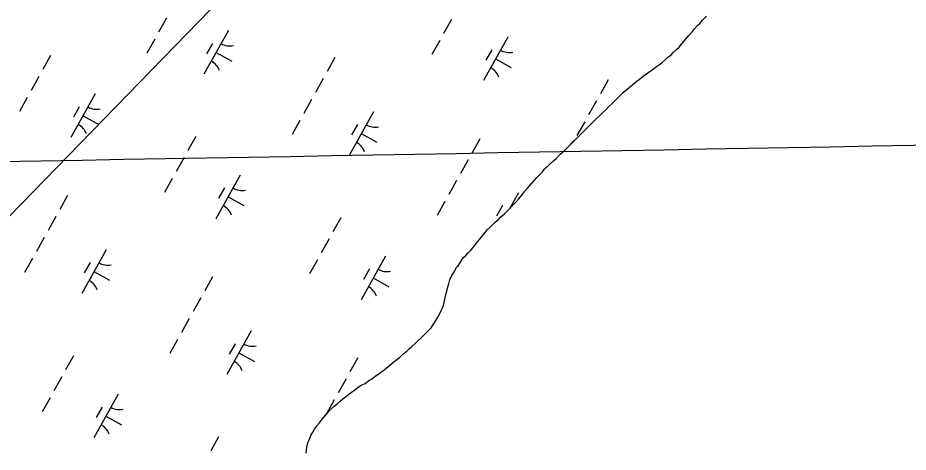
# Model space of a CAD drawing. Extents: x 3923531 to 3943530, y 207391 to 229799.
# Drawn here: x 3930996 to 3931887, y 211567 to 212001 of the extents above; entities that cross this region are included whole.
import ezdxf

# ---------------------------------------------------------------- set-up
doc = ezdxf.new("R2010")
doc.units = 0
for name, color, linetype in [('V-GRID-MAJR', 7, 'Continuous'), ('V-TOPO-SHOR', 7, 'Continuous'), ('V-UTIL-LINE', 7, 'Continuous'), ('V-WETL-SWMP', 7, 'Continuous')]:
    doc.layers.add(name, color=color, linetype=linetype)

msp = doc.modelspace()

# ---------------------------------------------------------------- linework, layer by layer
at = {"layer": 'V-GRID-MAJR'}
msp.add_spline([(3927752.53, 211800.17), (3930436.78, 211847.72), (3935760.83, 211942.59), (3936382.68, 211953.73)], degree=3, dxfattribs=at)
at = {"layer": 'V-TOPO-SHOR'}
for points in [[(3931618.4, 211939.56), (3931622.18, 211942.49), (3931625.37, 211945.02), (3931628.16, 211946.97), (3931630.75, 211948.71), (3931634.54, 211951.64), (3931638.32, 211954.36), (3931640.91, 211956.31), (3931644.1, 211959.04), (3931646.5, 211961.19), (3931650.09, 211964.12), (3931652.49, 211966.46), (3931655.48, 211969.2), (3931658.08, 211971.73), (3931661.28, 211975.65), (3931663.69, 211978.59), (3931667.89, 211983.29), (3931671.29, 211987.4), (3931673.5, 211989.94), (3931676.5, 211993.27), (3931678.69, 211995.42), (3931681.5, 211998.55), (3931685.29, 212002.46)], [(3931343.71, 211635.47), (3931347.29, 211638), (3931350.08, 211639.75), (3931353.46, 211642.28), (3931357.65, 211645.4), (3931361.63, 211648.12), (3931364.82, 211650.65), (3931368.61, 211653.58), (3931372.8, 211657.49), (3931375.59, 211659.43), (3931378.58, 211661.77), (3931381.98, 211665.09), (3931385.37, 211667.82), (3931387.96, 211669.97), (3931390.35, 211672.31), (3931393.75, 211675.44), (3931396.75, 211678.37), (3931399.74, 211681.1), (3931402.14, 211683.45), (3931404.54, 211685.79), (3931407.33, 211688.53), (3931409.73, 211691.07), (3931412.15, 211694.8), (3931414.56, 211698.53), (3931416.37, 211701.67), (3931418.39, 211705.4), (3931420, 211708.35), (3931421.42, 211711.69), (3931422.44, 211714.64), (3931423.27, 211718.19), (3931424.31, 211722.93), (3931425.55, 211727.65), (3931426.39, 211731.99), (3931427.41, 211735.14), (3931428.64, 211739.08), (3931430.66, 211743.21), (3931433.08, 211747.33), (3931435.3, 211751.66), (3931436.9, 211753.02), (3931441.93, 211761.07), (3931444.52, 211763.41), (3931446.72, 211765.56), (3931449.92, 211768.89), (3931451.92, 211771.44), (3931453.93, 211774.18), (3931456.13, 211776.92), (3931458.33, 211779.47), (3931460.94, 211782.8), (3931463.75, 211786.33), (3931465.95, 211788.87), (3931468.94, 211791.6), (3931471.74, 211794.34), (3931474.33, 211796.88), (3931477.13, 211799.42), (3931479.53, 211801.96), (3931483.12, 211805.08), (3931485.92, 211807.82), (3931488.31, 211809.97), (3931491.31, 211813.29), (3931494.12, 211816.23), (3931497.12, 211819.55), (3931499.31, 211821.9), (3931501.72, 211825.04), (3931503.72, 211827.58), (3931506.33, 211830.72), (3931509.73, 211834.63), (3931513.14, 211838.55), (3931515.74, 211841.48), (3931517.93, 211843.63), (3931520.93, 211846.76), (3931523.33, 211849.5), (3931526.53, 211852.63), (3931528.93, 211854.97), (3931532.32, 211858.1), (3931534.92, 211860.44), (3931539.11, 211864.55), (3931542.9, 211868.06), (3931545.5, 211870.8), (3931549.5, 211874.71), (3931552.1, 211877.25), (3931555.49, 211880.57), (3931558.09, 211883.11), (3931561.89, 211886.82), (3931564.68, 211889.56), (3931568.48, 211893.47), (3931571.48, 211896.4), (3931575.08, 211900.12), (3931577.87, 211902.66), (3931581.67, 211906.17), (3931584.66, 211909.1), (3931588.06, 211912.62), (3931590.86, 211915.36), (3931594.45, 211918.68), (3931596.65, 211920.83), (3931599.85, 211923.96), (3931602.24, 211926.5), (3931606.43, 211930.01), (3931609.62, 211932.74), (3931612.02, 211934.69), (3931614.81, 211936.83), (3931618.4, 211939.56)], [(3931284.84, 211565.76), (3931285.07, 211568.92), (3931285.71, 211573.26), (3931286.74, 211577.01), (3931287.96, 211579.76), (3931289.38, 211583.3), (3931291.39, 211586.84), (3931293.2, 211589.78), (3931295.41, 211592.92), (3931298.02, 211596.25), (3931300.82, 211599.78), (3931303.43, 211602.91), (3931306.03, 211606.05), (3931309.23, 211609.57), (3931312.83, 211612.89), (3931315.62, 211615.23), (3931318.61, 211617.76), (3931321.6, 211620.1), (3931324.19, 211622.05), (3931327.58, 211624.78), (3931329.97, 211626.73), (3931332.96, 211628.87), (3931336.94, 211631.59), (3931340.53, 211633.93), (3931343.71, 211635.47)]]:
    msp.add_lwpolyline(points, dxfattribs=at)
at = {"layer": 'V-UTIL-LINE'}
msp.add_lwpolyline([(3939084.62, 223621.72), (3938057.71, 221140.48), (3938136.4, 220832.47), (3937591.63, 219695.21), (3936312.73, 217957.68), (3935106.6, 216231.89), (3934055.84, 214955.86), (3930691.13, 211497.88), (3930457.99, 211185.48)], dxfattribs=at)
at = {"layer": 'V-WETL-SWMP'}
for p, q in [((3931144.88, 212000.45), (3931137.08, 211986.48)), ((3931430.08, 211999.19), (3931422.27, 211985.23)), ((3931676.5, 211993.27), (3931678.69, 211995.42)), ((3931678.69, 211995.42), (3931681.5, 211998.55)), ((3931681.5, 211998.55), (3931685.29, 212002.46)), ((3931206.84, 211988.26), (3931182.45, 211944.61)), ((3931667.89, 211983.29), (3931671.29, 211987.4)), ((3931671.29, 211987.4), (3931673.5, 211989.94)), ((3931673.5, 211989.94), (3931676.5, 211993.27)), ((3931133.18, 211979.49), (3931125.37, 211965.52)), ((3931418.37, 211978.24), (3931410.57, 211964.27)), ((3931486.46, 211981.78), (3931462.07, 211938.13)), ((3931658.08, 211971.73), (3931663.69, 211978.59)), ((3931663.69, 211978.59), (3931667.89, 211983.29)), ((3931190.84, 211975.43), (3931184.99, 211964.96)), ((3931470.46, 211968.96), (3931464.6, 211958.48)), ((3931652.49, 211966.46), (3931655.48, 211969.19)), ((3931655.48, 211969.19), (3931658.08, 211971.73)), ((3931028.96, 211963.31), (3931021.16, 211949.34)), ((3931194.65, 211966.43), (3931210.36, 211957.65)), ((3931313.5, 211961.23), (3931305.7, 211947.26)), ((3931474.27, 211959.95), (3931489.98, 211951.18)), ((3931644.1, 211959.04), (3931646.5, 211961.19)), ((3931646.5, 211961.19), (3931650.09, 211964.11)), ((3931650.09, 211964.11), (3931652.49, 211966.46)), ((3931630.75, 211948.71), (3931634.54, 211951.64)), ((3931634.54, 211951.64), (3931638.32, 211954.36)), ((3931638.32, 211954.36), (3931640.91, 211956.31)), ((3931640.91, 211956.31), (3931644.1, 211959.04)), ((3931017.26, 211942.36), (3931009.45, 211928.39)), ((3931618.4, 211939.56), (3931622.18, 211942.49)), ((3931622.18, 211942.49), (3931625.37, 211945.02)), ((3931625.37, 211945.02), (3931628.16, 211946.96)), ((3931628.16, 211946.96), (3931630.75, 211948.71)), ((3931301.8, 211940.27), (3931294, 211926.31)), ((3931587, 211939.02), (3931579.19, 211925.05)), ((3931609.62, 211932.74), (3931612.02, 211934.69)), ((3931612.02, 211934.69), (3931614.81, 211936.83)), ((3931614.81, 211936.83), (3931618.4, 211939.56)), ((3931073.64, 211924.94), (3931049.25, 211881.29)), ((3931594.45, 211918.68), (3931599.84, 211923.96)), ((3931599.84, 211923.96), (3931602.24, 211926.5)), ((3931602.24, 211926.5), (3931606.43, 211930.01)), ((3931606.43, 211930.01), (3931609.62, 211932.74)), ((3931005.55, 211921.41), (3930997.75, 211907.44)), ((3931290.09, 211919.32), (3931282.29, 211905.35)), ((3931575.29, 211918.07), (3931567.49, 211904.1)), ((3931588.06, 211912.62), (3931590.86, 211915.36)), ((3931590.86, 211915.36), (3931594.45, 211918.68)), ((3931057.64, 211912.12), (3931051.79, 211901.64)), ((3931352.05, 211907.13), (3931327.67, 211863.48)), ((3931577.87, 211902.66), (3931581.66, 211906.17)), ((3931581.66, 211906.17), (3931584.66, 211909.1)), ((3931584.66, 211909.1), (3931588.06, 211912.62)), ((3931061.45, 211903.12), (3931077.16, 211894.34)), ((3931278.39, 211898.37), (3931270.59, 211884.4)), ((3931571.48, 211896.4), (3931575.08, 211900.12)), ((3931575.08, 211900.12), (3931577.87, 211902.66)), ((3931336.05, 211894.31), (3931330.2, 211883.83)), ((3931545.5, 211870.8), (3931564.68, 211889.56)), ((3931563.59, 211897.12), (3931555.78, 211883.15)), ((3931564.68, 211889.56), (3931568.48, 211893.47)), ((3931568.48, 211893.47), (3931571.48, 211896.4)), ((3931174.18, 211882.19), (3931166.37, 211868.22)), ((3931339.86, 211885.31), (3931355.58, 211876.53)), ((3931458.72, 211880.1), (3931450.91, 211866.13)), ((3931542.91, 211868.06), (3931545.5, 211870.8)), ((3931534.92, 211860.44), (3931539.11, 211864.55)), ((3931539.11, 211864.55), (3931542.91, 211868.06)), ((3931162.47, 211861.23), (3931154.67, 211847.27)), ((3931447.01, 211859.15), (3931439.21, 211845.18)), ((3931523.33, 211849.5), (3931528.93, 211854.97)), ((3931528.93, 211854.97), (3931532.32, 211858.1)), ((3931532.32, 211858.1), (3931534.92, 211860.44)), ((3931218.85, 211843.82), (3931194.47, 211800.17)), ((3931517.93, 211843.63), (3931520.93, 211846.76)), ((3931520.93, 211846.76), (3931523.33, 211849.5)), ((3931150.77, 211840.28), (3931142.96, 211826.31)), ((3931435.31, 211838.2), (3931427.5, 211824.23)), ((3931506.33, 211830.72), (3931513.13, 211838.55)), ((3931513.13, 211838.55), (3931515.73, 211841.48)), ((3931515.73, 211841.48), (3931517.93, 211843.63)), ((3931202.85, 211831), (3931197, 211820.52)), ((3931497.27, 211826.01), (3931488.3, 211809.95)), ((3931501.72, 211825.04), (3931503.73, 211827.58)), ((3931503.73, 211827.58), (3931506.33, 211830.72)), ((3931045.9, 211823.27), (3931038.09, 211809.3)), ((3931206.66, 211821.99), (3931222.37, 211813.22)), ((3931423.6, 211817.24), (3931415.8, 211803.28)), ((3931494.11, 211816.23), (3931497.12, 211819.55)), ((3931497.12, 211819.55), (3931499.31, 211821.9)), ((3931499.31, 211821.9), (3931501.72, 211825.04)), ((3931481.27, 211813.18), (3931475.41, 211802.71)), ((3931485.92, 211807.82), (3931488.31, 211809.97)), ((3931488.31, 211809.97), (3931491.31, 211813.29)), ((3931491.31, 211813.29), (3931494.11, 211816.23)), ((3931034.19, 211802.31), (3931026.39, 211788.34)), ((3931319.39, 211801.06), (3931311.59, 211787.09)), ((3931474.33, 211796.88), (3931477.13, 211799.42)), ((3931477.13, 211799.42), (3931479.53, 211801.96)), ((3931479.53, 211801.96), (3931483.12, 211805.08)), ((3931483.12, 211805.08), (3931485.92, 211807.82)), ((3931465.95, 211788.87), (3931468.94, 211791.6)), ((3931468.94, 211791.6), (3931474.33, 211796.88)), ((3931022.49, 211781.36), (3931014.68, 211767.39)), ((3931458.33, 211779.47), (3931460.94, 211782.8)), ((3931460.94, 211782.8), (3931463.75, 211786.32)), ((3931463.75, 211786.32), (3931465.95, 211788.87)), ((3931307.68, 211780.11), (3931299.88, 211766.14)), ((3931451.92, 211771.43), (3931453.93, 211774.18)), ((3931453.93, 211774.18), (3931456.13, 211776.92)), ((3931456.13, 211776.92), (3931458.33, 211779.47)), ((3931084.45, 211769.17), (3931060.06, 211725.52)), ((3931444.52, 211763.41), (3931446.72, 211765.56)), ((3931446.72, 211765.56), (3931449.92, 211768.89)), ((3931449.92, 211768.89), (3931451.92, 211771.43)), ((3931010.78, 211760.41), (3931002.98, 211746.44)), ((3931068.45, 211756.35), (3931062.59, 211745.87)), ((3931295.98, 211759.16), (3931288.18, 211745.19)), ((3931364.07, 211762.7), (3931339.68, 211719.04)), ((3931436.9, 211753.02), (3931441.93, 211761.07)), ((3931441.93, 211761.07), (3931444.52, 211763.41)), ((3931072.26, 211747.35), (3931087.97, 211738.57)), ((3931348.06, 211749.87), (3931342.21, 211739.4)), ((3931430.66, 211743.21), (3931433.08, 211747.33)), ((3931433.08, 211747.33), (3931435.3, 211751.66)), ((3931435.3, 211751.66), (3931436.9, 211753.02)), ((3931191.11, 211742.14), (3931183.31, 211728.17)), ((3931351.87, 211740.87), (3931367.59, 211732.09)), ((3931427.41, 211735.14), (3931428.64, 211739.08)), ((3931428.64, 211739.08), (3931430.66, 211743.21)), ((3931425.55, 211727.65), (3931426.39, 211731.99)), ((3931426.39, 211731.99), (3931427.41, 211735.14)), ((3931179.41, 211721.19), (3931171.6, 211707.22)), ((3931423.27, 211718.19), (3931424.31, 211722.92)), ((3931424.31, 211722.92), (3931425.55, 211727.65)), ((3931420, 211708.35), (3931421.42, 211711.69)), ((3931421.42, 211711.69), (3931422.44, 211714.64)), ((3931422.44, 211714.64), (3931423.27, 211718.19)), ((3931414.56, 211698.53), (3931416.37, 211701.67)), ((3931416.37, 211701.67), (3931418.39, 211705.4)), ((3931418.39, 211705.4), (3931420, 211708.35)), ((3931167.7, 211700.24), (3931159.9, 211686.27)), ((3931409.73, 211691.07), (3931414.56, 211698.53)), ((3931229.66, 211688.05), (3931205.28, 211644.4)), ((3931399.74, 211681.1), (3931407.33, 211688.53)), ((3931407.33, 211688.53), (3931409.73, 211691.07)), ((3931156, 211679.28), (3931148.19, 211665.32)), ((3931213.66, 211675.22), (3931207.81, 211664.75)), ((3931390.36, 211672.31), (3931393.75, 211675.43)), ((3931393.75, 211675.43), (3931396.75, 211678.37)), ((3931396.75, 211678.37), (3931399.74, 211681.1)), ((3931217.47, 211666.22), (3931233.18, 211657.44)), ((3931381.98, 211665.09), (3931385.37, 211667.82)), ((3931385.37, 211667.82), (3931387.96, 211669.96)), ((3931387.96, 211669.96), (3931390.36, 211672.31)), ((3931051.78, 211663.1), (3931043.98, 211649.13)), ((3931336.33, 211661.02), (3931328.52, 211647.05)), ((3931368.61, 211653.58), (3931372.8, 211657.48)), ((3931372.8, 211657.48), (3931375.59, 211659.43)), ((3931375.59, 211659.43), (3931378.58, 211661.77)), ((3931378.58, 211661.77), (3931381.98, 211665.09)), ((3931357.65, 211645.4), (3931361.63, 211648.12)), ((3931361.63, 211648.12), (3931364.82, 211650.65)), ((3931364.82, 211650.65), (3931368.61, 211653.58)), ((3931040.08, 211642.15), (3931032.27, 211628.18)), ((3931324.62, 211640.06), (3931316.82, 211626.1)), ((3931347.29, 211638), (3931350.08, 211639.75)), ((3931350.08, 211639.75), (3931353.46, 211642.28)), ((3931353.46, 211642.28), (3931357.65, 211645.4)), ((3931332.96, 211628.87), (3931336.94, 211631.59)), ((3931336.94, 211631.59), (3931340.53, 211633.93)), ((3931340.53, 211633.93), (3931343.71, 211635.47)), ((3931343.71, 211635.47), (3931347.29, 211638)), ((3931028.37, 211621.2), (3931020.57, 211607.23)), ((3931096.46, 211624.74), (3931072.08, 211581.08)), ((3931321.6, 211620.1), (3931324.19, 211622.05)), ((3931324.19, 211622.05), (3931327.58, 211624.78)), ((3931327.58, 211624.78), (3931329.97, 211626.73)), ((3931329.97, 211626.73), (3931332.96, 211628.87)), ((3931312.92, 211619.11), (3931305.11, 211605.14)), ((3931309.23, 211609.57), (3931312.83, 211612.89)), ((3931312.83, 211612.89), (3931315.62, 211615.23)), ((3931315.62, 211615.23), (3931318.61, 211617.76)), ((3931318.61, 211617.76), (3931321.6, 211620.1)), ((3931080.46, 211611.91), (3931074.61, 211601.43)), ((3931300.82, 211599.78), (3931306.03, 211606.05)), ((3931306.03, 211606.05), (3931309.23, 211609.57)), ((3931084.27, 211602.91), (3931099.98, 211594.13)), ((3931295.41, 211592.92), (3931298.02, 211596.25)), ((3931298.02, 211596.25), (3931300.82, 211599.78)), ((3931289.38, 211583.3), (3931291.39, 211586.84)), ((3931291.39, 211586.84), (3931293.2, 211589.78)), ((3931293.2, 211589.78), (3931295.41, 211592.92)), ((3931197, 211581.98), (3931189.19, 211568.01)), ((3931285.71, 211573.26), (3931286.74, 211577.01)), ((3931286.74, 211577.01), (3931287.96, 211579.76)), ((3931287.96, 211579.76), (3931289.38, 211583.3)), ((3931284.84, 211565.76), (3931285.07, 211568.92)), ((3931285.07, 211568.92), (3931285.71, 211573.26))]:
    msp.add_line(p, q, dxfattribs=at)
for centre, start, end in [((3931208.33, 211990.43), 240.03808, 281.58174), ((3931487.95, 211983.95), 240.03808, 281.58174), ((3931181.38, 211942.2), 20.03808, 61.58174), ((3931461, 211935.73), 20.03808, 61.58174), ((3931075.13, 211927.12), 240.03808, 281.58174), ((3931048.18, 211878.89), 20.03808, 61.58174), ((3931353.54, 211909.31), 240.03808, 281.58174), ((3931326.6, 211861.08), 20.03808, 61.58174), ((3931220.34, 211845.99), 240.03808, 281.58174), ((3931193.4, 211797.76), 20.03808, 61.58174), ((3931498.75, 211828.18), 240.03808, 242.56756), ((3931085.93, 211771.35), 240.03808, 281.58174), ((3931365.55, 211764.87), 240.03808, 281.58174), ((3931058.99, 211723.12), 20.03808, 61.58174), ((3931338.61, 211716.64), 20.03808, 61.58174), ((3931231.15, 211690.22), 240.03808, 281.58174), ((3931204.2, 211641.99), 20.03808, 61.58174), ((3931097.95, 211626.91), 240.03808, 281.58174), ((3931071, 211578.68), 20.03808, 61.58174)]:
    msp.add_arc(centre, 17.62, start, end, dxfattribs=at)

doc.saveas('drawing.dxf')
